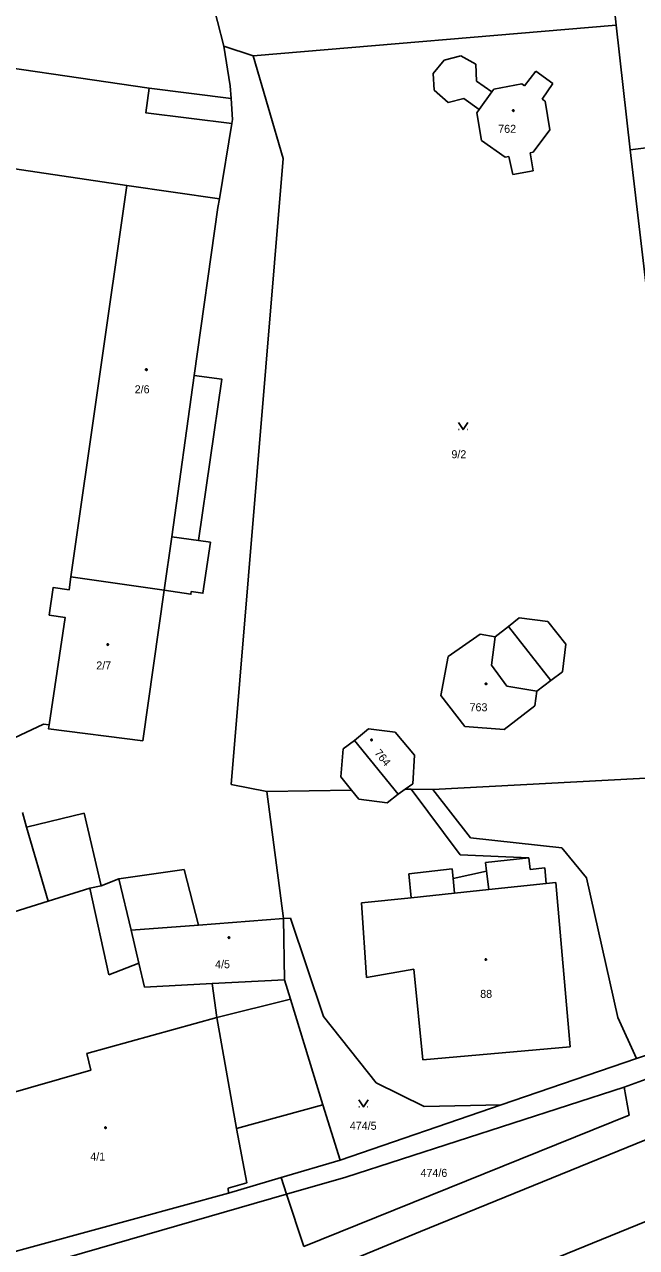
# Model space of a CAD drawing. Extents: x -757994 to -755874, y -1047691 to -1046119.
# Drawn here: x -757091.1 to -757026.1, y -1047029.5 to -1046899.6 of the extents above; entities that cross this region are included whole.
import ezdxf

# ---------------------------------------------------------------- set-up
doc = ezdxf.new("R2010")
doc.units = 0
doc.layers.add('katastrální mapa', color=7, linetype='Continuous')

msp = doc.modelspace()

# ---------------------------------------------------------------- linework, layer by layer
at = {"layer": 'katastrální mapa'}
for p, q in [((-757106.39, -1046761.45), (-757069.95, -1046901.95)), ((-757029.1, -1046892.25), (-757028.28, -1046899.7)), ((-757066.83, -1046902.98), (-757028.28, -1046899.7)), ((-757028.28, -1046899.7), (-757026.81, -1046912.96)), ((-757069.27, -1046906.15), (-757069.95, -1046901.95)), ((-757069.95, -1046901.95), (-757066.83, -1046902.98)), ((-757063.66, -1046913.87), (-757066.83, -1046902.98)), ((-757047.71, -1046904.85), (-757046.55, -1046903.45)), ((-757046.55, -1046903.45), (-757044.78, -1046902.98)), ((-757044.78, -1046902.98), (-757043.17, -1046903.86)), ((-757047.61, -1046906.62), (-757047.71, -1046904.85)), ((-757043.17, -1046903.86), (-757043.1, -1046905.67)), ((-757038.03, -1046906.16), (-757036.83, -1046904.59)), ((-757036.83, -1046904.59), (-757034.99, -1046905.92)), ((-757069.27, -1046906.15), (-757069.19, -1046907.51)), ((-757043.1, -1046905.67), (-757041.5, -1046906.81)), ((-757041.28, -1046906.5), (-757038.31, -1046905.94)), ((-757038.31, -1046905.94), (-757038.03, -1046906.16)), ((-757034.99, -1046905.92), (-757036.13, -1046907.57)), ((-757077.9, -1046906.42), (-757069.19, -1046907.51)), ((-757069.05, -1046909.72), (-757069.19, -1046907.51)), ((-757046.11, -1046907.94), (-757047.61, -1046906.62)), ((-757044.46, -1046907.52), (-757046.11, -1046907.94)), ((-757042.83, -1046908.68), (-757044.46, -1046907.52)), ((-757042.83, -1046908.68), (-757041.5, -1046906.81)), ((-757041.5, -1046906.81), (-757041.28, -1046906.5)), ((-757036.13, -1046907.57), (-757035.83, -1046907.8)), ((-757043.07, -1046909.02), (-757042.83, -1046908.68)), ((-757035.83, -1046907.8), (-757035.32, -1046910.84)), ((-757070.43, -1046918.17), (-757069.12, -1046910.15)), ((-757069.12, -1046910.15), (-757069.05, -1046909.72)), ((-757042.59, -1046911.95), (-757043.07, -1046909.02)), ((-757118.49, -1046911.08), (-757080.24, -1046916.75)), ((-757035.32, -1046910.84), (-757037.09, -1046913.22)), ((-757026.81, -1046912.96), (-757011.35, -1046910.96)), ((-757040.06, -1046913.73), (-757042.59, -1046911.95)), ((-757069.19, -1046980.35), (-757063.66, -1046913.87)), ((-757039.67, -1046913.66), (-757040.06, -1046913.73)), ((-757039.25, -1046915.57), (-757039.67, -1046913.66)), ((-757037.09, -1046913.22), (-757037.43, -1046913.29)), ((-757037.43, -1046913.29), (-757037.09, -1046915.2)), ((-757021.37, -1046959.29), (-757026.81, -1046912.96)), ((-757037.09, -1046915.2), (-757039.25, -1046915.57)), ((-757080.24, -1046916.75), (-757086.19, -1046958.3)), ((-757080.24, -1046916.75), (-757070.43, -1046918.17)), ((-757073.09, -1046936.92), (-757070.58, -1046919.09)), ((-757070.58, -1046919.09), (-757070.43, -1046918.17)), ((-757075.49, -1046954.04), (-757073.09, -1046936.92)), ((-757045.02, -1046942.67), (-757044.97, -1046942.67)), ((-757044.11, -1046942.67), (-757044.07, -1046942.67)), ((-757075.49, -1046954.04), (-757076.29, -1046959.72)), ((-757075.49, -1046954.04), (-757072.63, -1046954.45)), ((-757086.19, -1046958.3), (-757076.29, -1046959.72)), ((-757076.29, -1046959.72), (-757078.54, -1046975.73)), ((-757038.57, -1046962.65), (-757039.72, -1046963.58)), ((-757035.53, -1046963.06), (-757038.57, -1046962.65)), ((-757033.64, -1046965.45), (-757035.53, -1046963.06)), ((-757042.74, -1046964.38), (-757046.14, -1046966.76)), ((-757041.12, -1046964.68), (-757042.74, -1046964.38)), ((-757041.12, -1046964.68), (-757041.51, -1046967.67)), ((-757039.72, -1046963.58), (-757041.12, -1046964.68)), ((-757039.72, -1046963.58), (-757035.22, -1046969.32)), ((-757033.97, -1046968.38), (-757033.64, -1046965.45)), ((-757046.14, -1046966.76), (-757046.89, -1046970.91)), ((-757041.51, -1046967.67), (-757039.9, -1046969.92)), ((-757035.22, -1046969.32), (-757033.97, -1046968.38)), ((-757039.9, -1046969.92), (-757036.71, -1046970.44)), ((-757036.71, -1046970.44), (-757035.22, -1046969.32)), ((-757046.89, -1046970.91), (-757044.36, -1046974.21)), ((-757036.91, -1046971.99), (-757036.71, -1046970.44)), ((-757040.16, -1046974.52), (-757036.91, -1046971.99)), ((-757095.69, -1046977.06), (-757089.11, -1046973.95)), ((-757089.11, -1046973.95), (-757088.52, -1046974.03)), ((-757056.06, -1046975.68), (-757054.58, -1046974.43)), ((-757054.58, -1046974.43), (-757051.75, -1046974.81)), ((-757051.75, -1046974.81), (-757049.7, -1046977.23)), ((-757044.36, -1046974.21), (-757040.16, -1046974.52)), ((-757057.28, -1046976.57), (-757056.06, -1046975.68)), ((-757051.44, -1046981.39), (-757056.06, -1046975.68)), ((-757057.54, -1046979.54), (-757057.28, -1046976.57)), ((-757049.7, -1046977.23), (-757049.87, -1046980.28)), ((-757065.4, -1046981.1), (-757069.19, -1046980.35)), ((-757056.4, -1046980.95), (-757057.54, -1046979.54)), ((-757049.87, -1046980.28), (-757050.7, -1046980.86)), ((-757047.76, -1046980.89), (-757019.1, -1046979.37)), ((-757065.4, -1046981.1), (-757056.4, -1046980.95)), ((-757063.6, -1046994.6), (-757065.4, -1046981.1)), ((-757055.62, -1046981.92), (-757056.4, -1046980.95)), ((-757051.44, -1046981.39), (-757052.61, -1046982.31)), ((-757050.7, -1046980.86), (-757051.44, -1046981.39)), ((-757050.7, -1046980.86), (-757050.04, -1046980.85)), ((-757050.04, -1046980.85), (-757047.76, -1046980.89)), ((-757050.04, -1046980.85), (-757044.86, -1046987.82)), ((-757047.76, -1046980.89), (-757043.76, -1046986.04)), ((-757052.61, -1046982.31), (-757055.62, -1046981.92)), ((-757091.35, -1046983.35), (-757090.91, -1046984.9)), ((-757090.91, -1046984.9), (-757084.79, -1046983.4)), ((-757084.79, -1046983.4), (-757082.97, -1046991.11)), ((-757090.91, -1046984.9), (-757088.61, -1046992.76)), ((-757043.76, -1046986.04), (-757034.05, -1046987.1)), ((-757044.86, -1046987.82), (-757037.55, -1046988.16)), ((-757037.55, -1046988.16), (-757042.15, -1046988.65)), ((-757037.42, -1046989.38), (-757037.55, -1046988.16)), ((-757034.05, -1046987.1), (-757031.43, -1046990.26)), ((-757074.15, -1046989.4), (-757081.09, -1046990.37)), ((-757072.63, -1046995.29), (-757074.15, -1046989.4)), ((-757045.71, -1046989.33), (-757050.32, -1046989.84)), ((-757045.6, -1046990.33), (-757045.71, -1046989.33)), ((-757042.15, -1046988.65), (-757042.05, -1046989.55)), ((-757035.87, -1046989.22), (-757037.42, -1046989.38)), ((-757035.7, -1046990.87), (-757035.87, -1046989.22)), ((-757082.97, -1046991.11), (-757081.09, -1046990.37)), ((-757081.09, -1046990.37), (-757079.8, -1046995.84)), ((-757050.32, -1046989.84), (-757050.04, -1046992.38)), ((-757042.05, -1046989.55), (-757045.6, -1046990.33)), ((-757045.6, -1046990.33), (-757045.44, -1046991.89)), ((-757042.05, -1046989.55), (-757041.81, -1046991.51)), ((-757035.7, -1046990.87), (-757034.69, -1046990.76)), ((-757034.69, -1046990.76), (-757033.18, -1047008.22)), ((-757031.43, -1046990.26), (-757028.12, -1047005.1)), ((-757088.61, -1046992.76), (-757084.2, -1046991.37)), ((-757084.2, -1046991.37), (-757082.97, -1046991.11)), ((-757084.2, -1046991.37), (-757082.17, -1047000.56)), ((-757050.04, -1046992.38), (-757045.44, -1046991.89)), ((-757045.44, -1046991.89), (-757041.81, -1046991.51)), ((-757041.81, -1046991.51), (-757035.7, -1046990.87)), ((-757093.46, -1046994.28), (-757088.61, -1046992.76)), ((-757055.32, -1046992.93), (-757050.04, -1046992.38)), ((-757054.8, -1047000.85), (-757055.32, -1046992.93)), ((-757063.6, -1046994.6), (-757072.63, -1046995.29)), ((-757063.6, -1046994.6), (-757062.87, -1046994.56)), ((-757063.51, -1047001.09), (-757063.6, -1046994.6)), ((-757062.87, -1046994.56), (-757059.36, -1047004.99)), ((-757041.34, -1047033.35), (-756946.55, -1046994.7)), ((-757072.63, -1046995.29), (-757079.8, -1046995.84)), ((-757079.8, -1046995.84), (-757078.97, -1046999.34)), ((-757082.17, -1047000.56), (-757078.97, -1046999.34)), ((-757078.97, -1046999.34), (-757078.37, -1047001.9)), ((-757071.2, -1047001.51), (-757063.51, -1047001.09)), ((-757063.51, -1047001.09), (-757062.87, -1047003.16)), ((-757049.78, -1046999.97), (-757054.8, -1047000.85)), ((-757048.8, -1047009.59), (-757049.78, -1046999.97)), ((-757078.37, -1047001.9), (-757071.2, -1047001.51)), ((-757071.2, -1047001.51), (-757070.71, -1047005.1)), ((-757070.71, -1047005.1), (-757062.87, -1047003.16)), ((-757062.87, -1047003.16), (-757059.42, -1047014.37)), ((-757070.71, -1047005.1), (-757084.51, -1047008.92)), ((-757068.6, -1047016.9), (-757070.71, -1047005.1)), ((-757059.36, -1047004.99), (-757053.77, -1047012.06)), ((-757028.12, -1047005.1), (-757026.12, -1047009.45)), ((-757026.12, -1047009.45), (-757016.09, -1047006.09)), ((-757084.51, -1047008.92), (-757084.07, -1047010.68)), ((-757033.18, -1047008.22), (-757048.8, -1047009.59)), ((-757027.44, -1047012.49), (-757015.96, -1047008.38)), ((-757040.5, -1047014.38), (-757026.12, -1047009.45)), ((-757084.07, -1047010.68), (-757095.3, -1047013.92)), ((-757027.44, -1047012.49), (-757056.98, -1047022.06)), ((-757053.77, -1047012.06), (-757048.69, -1047014.55)), ((-757026.91, -1047015.49), (-757027.44, -1047012.49)), ((-757049.08, -1047027.84), (-757013.07, -1047013.16)), ((-757068.6, -1047016.9), (-757059.42, -1047014.37)), ((-757026.91, -1047015.49), (-757061.47, -1047029.42)), ((-757059.42, -1047014.37), (-757057.61, -1047020.25)), ((-757057.61, -1047020.25), (-757040.5, -1047014.38)), ((-757055.6, -1047014.6), (-757055.55, -1047014.6)), ((-757054.71, -1047014.6), (-757054.66, -1047014.6)), ((-757048.69, -1047014.55), (-757040.5, -1047014.38)), ((-757067.5, -1047022.67), (-757068.6, -1047016.9)), ((-757063.88, -1047022.11), (-757057.61, -1047020.25)), ((-757069.5, -1047023.24), (-757067.5, -1047022.67)), ((-757069.45, -1047023.77), (-757069.5, -1047023.24)), ((-757069.45, -1047023.77), (-757063.88, -1047022.11)), ((-757063.88, -1047022.11), (-757063.3, -1047023.88)), ((-757056.98, -1047022.06), (-757063.3, -1047023.88)), ((-757106.36, -1047033.85), (-757069.45, -1047023.77)), ((-757063.3, -1047023.88), (-757105.76, -1047036.1)), ((-757063.3, -1047023.88), (-757061.47, -1047029.42)), ((-757089.04, -1047044.27), (-757049.08, -1047027.84))]:
    msp.add_line(p, q, dxfattribs=at)
for points in [[(-757118.49, -1046911.08), (-757117, -1046900.56), (-757103.42, -1046902.66), (-757103.03, -1046900.08), (-757099.78, -1046900.53), (-757100.18, -1046903.15), (-757077.9, -1046906.42)], [(-757077.9, -1046906.42), (-757078.23, -1046909.03), (-757069.12, -1046910.15)], [(-757072.63, -1046954.45), (-757070.15, -1046937.32), (-757073.09, -1046936.92)], [(-757045.04, -1046941.92), (-757044.54, -1046942.67), (-757044.04, -1046941.92)], [(-757072.63, -1046954.45), (-757071.38, -1046954.63), (-757072.17, -1046960.04), (-757073.41, -1046959.86)], [(-757086.19, -1046958.3), (-757086.38, -1046959.68), (-757088.07, -1046959.43), (-757088.49, -1046962.37), (-757086.82, -1046962.62), (-757088.52, -1046974.03)], [(-757076.29, -1046959.72), (-757073.45, -1046960.15), (-757073.41, -1046959.86)], [(-757088.52, -1046974.03), (-757088.58, -1046974.44), (-757078.54, -1046975.73)], [(-757055.63, -1047013.85), (-757055.13, -1047014.6), (-757054.63, -1047013.85)]]:
    msp.add_lwpolyline(points, dxfattribs=at)
for points in [[(-757039.21, -1046908.71), (-757039.16, -1046908.72), (-757039.14, -1046908.76), (-757039.12, -1046908.79), (-757039.14, -1046908.84), (-757039.18, -1046908.87), (-757039.21, -1046908.88), (-757039.25, -1046908.86), (-757039.28, -1046908.83), (-757039.29, -1046908.79), (-757039.28, -1046908.75), (-757039.24, -1046908.71)], [(-757078.19, -1046936.22), (-757078.14, -1046936.23), (-757078.11, -1046936.27), (-757078.1, -1046936.3), (-757078.11, -1046936.35), (-757078.16, -1046936.38), (-757078.19, -1046936.39), (-757078.23, -1046936.37), (-757078.26, -1046936.34), (-757078.27, -1046936.3), (-757078.26, -1046936.26), (-757078.22, -1046936.22)], [(-757082.29, -1046965.41), (-757082.24, -1046965.42), (-757082.22, -1046965.46), (-757082.21, -1046965.49), (-757082.22, -1046965.53), (-757082.26, -1046965.57), (-757082.29, -1046965.58), (-757082.34, -1046965.56), (-757082.36, -1046965.53), (-757082.38, -1046965.49), (-757082.36, -1046965.45), (-757082.33, -1046965.41)], [(-757042.11, -1046969.58), (-757042.06, -1046969.59), (-757042.03, -1046969.63), (-757042.02, -1046969.66), (-757042.03, -1046969.71), (-757042.08, -1046969.74), (-757042.11, -1046969.75), (-757042.16, -1046969.73), (-757042.19, -1046969.7), (-757042.2, -1046969.66), (-757042.19, -1046969.62), (-757042.15, -1046969.58)], [(-757054.27, -1046975.54), (-757054.22, -1046975.55), (-757054.2, -1046975.6), (-757054.19, -1046975.63), (-757054.2, -1046975.68), (-757054.24, -1046975.71), (-757054.27, -1046975.72), (-757054.32, -1046975.7), (-757054.35, -1046975.67), (-757054.35, -1046975.63), (-757054.35, -1046975.59), (-757054.3, -1046975.55)], [(-757069.41, -1046996.53), (-757069.36, -1046996.54), (-757069.34, -1046996.59), (-757069.33, -1046996.62), (-757069.34, -1046996.67), (-757069.38, -1046996.7), (-757069.41, -1046996.71), (-757069.46, -1046996.69), (-757069.49, -1046996.66), (-757069.5, -1046996.62), (-757069.49, -1046996.58), (-757069.45, -1046996.54)], [(-757042.13, -1046998.87), (-757042.08, -1046998.88), (-757042.05, -1046998.92), (-757042.04, -1046998.95), (-757042.05, -1046998.99), (-757042.1, -1046999.03), (-757042.13, -1046999.03), (-757042.18, -1046999.02), (-757042.21, -1046998.99), (-757042.22, -1046998.95), (-757042.21, -1046998.91), (-757042.17, -1046998.87)], [(-757082.52, -1047016.73), (-757082.47, -1047016.74), (-757082.45, -1047016.78), (-757082.44, -1047016.81), (-757082.45, -1047016.86), (-757082.49, -1047016.89), (-757082.52, -1047016.9), (-757082.57, -1047016.88), (-757082.6, -1047016.85), (-757082.6, -1047016.81), (-757082.6, -1047016.77), (-757082.55, -1047016.73)]]:
    msp.add_lwpolyline(points, close=True, dxfattribs=at)

# ---------------------------------------------------------------- texts
for s, p in [('762', (-757040.81, -1046911.15)), ('2/6', (-757079.42, -1046938.81)), ('9/2', (-757045.78, -1046945.71)), ('2/7', (-757083.5, -1046968.14)), ('763', (-757043.85, -1046972.58)), ('4/5', (-757070.88, -1046999.87)), ('88', (-757042.72, -1047003.02)), ('474/5', (-757056.57, -1047017.03)), ('4/1', (-757084.14, -1047020.3)), ('474/6', (-757049.06, -1047022.03))]:
    msp.add_text(s, height=0.85, dxfattribs=at).set_placement(p)
msp.add_text('764', height=0.85, rotation=309.3399, dxfattribs=at).set_placement((-757054.01, -1046977.04))

doc.saveas('drawing.dxf')
